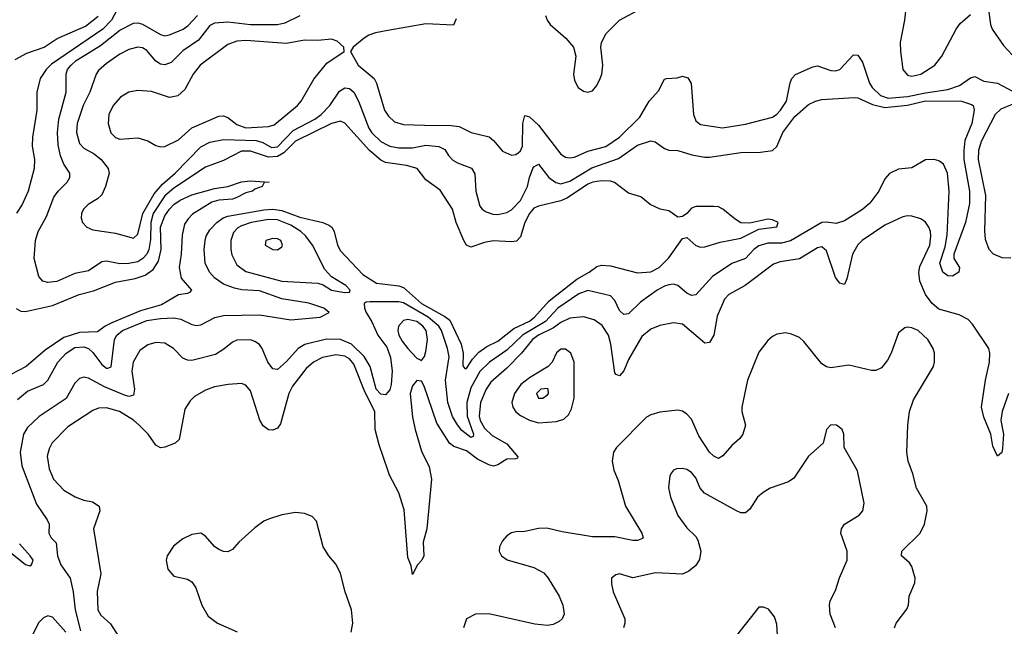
# Model space of a CAD drawing. Header units: inches. Extents: x 1173000 to 1307049, y 522583 to 678455.
# Tile 379 of 617: x 1278365 to 1282740, y 566116 to 568812. Entities that reach past the tile are written whole.
import ezdxf

# ---------------------------------------------------------------- set-up
doc = ezdxf.new("R2010")
doc.units = ezdxf.units.IN
doc.header["$MEASUREMENT"] = 0
doc.layers.add('B2576', color=7, linetype='Continuous')
doc.layers.add('B2586', color=7, linetype='Continuous')

msp = doc.modelspace()

# ---------------------------------------------------------------- linework, layer by layer
at = {"layer": 'B2576', "color": 5}
for points, elevation in [([(1278806.4, 568873.6), (1278772.1, 568810), (1278734.6, 568770), (1278506.2, 568613.8), (1278481.7, 568590), (1278455.5, 568550), (1278440.1, 568490), (1278440.5, 568410), (1278422, 568290), (1278420.5, 568250), (1278430.1, 568190), (1278429.3, 568150), (1278403, 568050), (1278375.9, 567990), (1278350, 567952.5)], 720), ([(1278344.7, 568635.3), (1278396.8, 568663.2), (1278473.6, 568690), (1278531.6, 568728.4), (1278656.5, 568783.5), (1278713.4, 568826.6)], 720), ([(1280000, 568176.1), (1279990, 568177.6), (1279970, 568187.1), (1279919.3, 568230), (1279810, 568352.4), (1279790, 568361.4), (1279750, 568349.7), (1279590, 568272.5), (1279539.2, 568220.8), (1279510, 568203.9), (1279470, 568200.8), (1279390, 568227.9), (1279350, 568227.1), (1279270, 568186.2), (1279190, 568155.9), (1279050, 568062.5), (1279010, 568029.4), (1278957.6, 567950), (1278946.8, 567910), (1278945.5, 567834.5), (1278938, 567790), (1278929.3, 567770), (1278912.5, 567750), (1278890, 567736), (1278850, 567727.8), (1278810, 567726.4), (1278750, 567739.1), (1278730, 567735.2), (1278670, 567696), (1278610, 567684.2), (1278530, 567648), (1278490, 567643.2), (1278467.7, 567650), (1278450.2, 567670.2), (1278428.7, 567750), (1278435, 567830), (1278447, 567870), (1278483.3, 567936.7), (1278517, 568023), (1278535.9, 568050), (1278575.2, 568090), (1278586.8, 568110), (1278587.3, 568130), (1278560.9, 568170), (1278546.6, 568206.6), (1278535.9, 568255.9), (1278533.1, 568310), (1278539.1, 568370), (1278571.6, 568490), (1278570.7, 568570), (1278577.7, 568590), (1278593.1, 568610), (1278615.2, 568630), (1278723, 568697), (1278810, 568765.7), (1278870, 568796.2), (1278890, 568797.6), (1278910, 568791.3), (1278990, 568746.6), (1279010, 568740.2), (1279030, 568743.8), (1279091.5, 568770), (1279113.6, 568786.4), (1279154.2, 568830)], 740), ([(1279610, 568828.5), (1279543.3, 568796.7), (1279510, 568788.3), (1279390, 568788.3), (1279290, 568800.8), (1279230, 568796.9), (1279210, 568786), (1279159.1, 568720.9), (1279090, 568672.9), (1279037.9, 568622.1), (1279010, 568610.6), (1278990, 568613.8), (1278970, 568627), (1278930, 568675.3), (1278910, 568687.3), (1278890, 568689.9), (1278850, 568679.6), (1278810, 568658), (1278750, 568616.5), (1278714.6, 568585.4), (1278705, 568570), (1278676.8, 568490), (1278647.2, 568430), (1278619.8, 568350), (1278617.3, 568310), (1278630, 568261.8), (1278650, 568240.1), (1278695.1, 568215.1), (1278727.1, 568190), (1278757.8, 568150), (1278761.7, 568130), (1278746.6, 568070), (1278730, 568033.5), (1278710, 568015), (1278668.7, 567990), (1278648.9, 567970), (1278639.6, 567950), (1278637.4, 567930), (1278643.7, 567910), (1278663, 567890), (1278690, 567878), (1278790, 567862.7), (1278870, 567841.2), (1278890, 567858), (1278912.5, 567950), (1278961.8, 568038.2), (1278999.5, 568080.5), (1279054.9, 568130), (1279170, 568246.5), (1279210, 568267.2), (1279270, 568279.4), (1279415.6, 568275.6), (1279445.6, 568265.6), (1279483.6, 568243.6), (1279510, 568246), (1279580.1, 568319.9), (1279675.9, 568370), (1279704.7, 568390), (1279742.7, 568430), (1279786.6, 568493.4), (1279810, 568508.6), (1279830, 568506.2), (1279850, 568489.2), (1279870, 568450.3), (1279916.3, 568330), (1279930, 568309.5), (1279970.2, 568270), (1280000, 568254.4)], 760), ([(1280000, 568763.1), (1279946.5, 568753.5), (1279916.8, 568743.2), (1279896.2, 568730), (1279846.8, 568690), (1279835.5, 568670), (1279869.2, 568610), (1279939.5, 568550), (1279950.6, 568530), (1279985.5, 568410), (1280000, 568387.7)], 780), ([(1278348.9, 567528.9), (1278370, 567517), (1278390, 567515.6), (1278510, 567541.9), (1278629.6, 567590), (1278692.7, 567607.3), (1278790, 567645.2), (1278878.5, 567661.5), (1278922.9, 567677.1), (1278957.9, 567702.1), (1278981.7, 567738.3), (1278993.3, 567790), (1278990, 567890.3), (1279010, 567939.7), (1279030, 567970.1), (1279050, 567990.1), (1279077.2, 568010), (1279130, 568033), (1279230, 568061.5), (1279289, 568071), (1279350, 568091.8), (1279390, 568096), (1279474, 568090), (1279451.6, 568088.4), (1279442, 568070), (1279410, 568059.3), (1279398.8, 568050), (1279370, 568042.2), (1279330, 568021.1), (1279310, 568014.4), (1279250, 568009.9), (1279218.6, 568001.4), (1279132.4, 567947.6), (1279112.7, 567927.3), (1279096.4, 567903.6), (1279086.2, 567853.8), (1279081.8, 567770), (1279072.9, 567710), (1279082.8, 567662.8), (1279127.7, 567610), (1279119.9, 567600.1), (1279110, 567594.5), (1279070, 567589.8), (1278994.9, 567545.1), (1278902, 567518), (1278774.8, 567465.2), (1278744.6, 567450), (1278710, 567424.7), (1278630, 567421.9), (1278560.4, 567399.6), (1278477.1, 567342.9), (1278393.8, 567270), (1278325.4, 567234.6)], 720), ([(1278355.5, 567124.5), (1278399.4, 567160.6), (1278471.1, 567190), (1278489.6, 567210.4), (1278534, 567290), (1278570.8, 567330), (1278610, 567354.7), (1278650, 567358), (1278670, 567350.4), (1278690, 567333.6), (1278730, 567279.6), (1278750, 567263.6), (1278756.5, 567263.5), (1278771.3, 567268.7), (1278786.5, 567390), (1278796.6, 567410), (1278821.7, 567430), (1278930, 567474.7), (1278990, 567484.2), (1279050, 567487.4), (1279080.7, 567480.7), (1279130, 567456.8), (1279150, 567452.6), (1279170, 567456.1), (1279231.8, 567488.2), (1279270, 567496.7), (1279430, 567499.6), (1279570, 567478.4), (1279700.7, 567490), (1279740.7, 567510), (1279715.8, 567530), (1279650, 567551.7), (1279530, 567570.8), (1279430, 567606.3), (1279351.3, 567611.3), (1279319, 567619), (1279270, 567636.8), (1279230, 567663.9), (1279207.5, 567690), (1279189.5, 567730), (1279184.7, 567790), (1279188.6, 567830), (1279193.6, 567850), (1279210, 567877.8), (1279240.4, 567910), (1279268.5, 567931.5), (1279290, 567938.7), (1279450, 567966.7), (1279490, 567969.7), (1279530, 567964.1), (1279610, 567933.6), (1279711.8, 567910), (1279739.2, 567899.2), (1279751.6, 567890), (1279762, 567870), (1279777.4, 567810), (1279790, 567784.9), (1279890, 567679.5), (1279950, 567641.1), (1280000, 567634.9)], 740), ([(1280000, 567558.1), (1279921.7, 567558.3), (1279903.9, 567556.1), (1279895.8, 567550), (1279896.3, 567530), (1279904.8, 567510), (1279929.7, 567469.7), (1279956, 567410), (1279996.2, 567356.2), (1280000, 567345.1)], 760), ([(1280000, 567156), (1279990, 567144.4), (1279970, 567147.5), (1279948.9, 567170), (1279921.9, 567270), (1279895.4, 567315.4), (1279839.7, 567370), (1279790, 567390.3), (1279728.5, 567391.5), (1279631.5, 567368.5), (1279602, 567350), (1279550, 567292.3), (1279510, 567258), (1279490, 567259.7), (1279482, 567270), (1279468, 567290), (1279442.4, 567350), (1279430, 567368.2), (1279410, 567382.4), (1279390, 567388.8), (1279330, 567387.6), (1279310, 567378.5), (1279272.5, 567347.5), (1279235.4, 567324.6), (1279130, 567297.7), (1279110, 567299), (1279090, 567307.9), (1279048.7, 567350), (1279010, 567374.1), (1278970, 567376.7), (1278933.4, 567366.6), (1278898.6, 567341.4), (1278868.2, 567290), (1278862.6, 567250), (1278875.3, 567170), (1278870, 567143.7), (1278850, 567137.1), (1278830, 567143.4), (1278741, 567181), (1278670, 567218.5), (1278650, 567223.5), (1278630, 567218), (1278610, 567196.9), (1278571.3, 567128.7), (1278451, 567049), (1278399.8, 567000.2), (1278381.1, 566970), (1278367.3, 566890), (1278373.9, 566830), (1278438.8, 566658.8), (1278487.1, 566590), (1278496.1, 566570), (1278493.6, 566530), (1278504.6, 566510), (1278527.1, 566487.1), (1278533, 566430), (1278547.6, 566390), (1278589.4, 566329.4), (1278602.2, 566270), (1278610.8, 566190), (1278635.5, 566095.5)], 760), ([(1280000, 566810), (1279962.8, 566922.8), (1279944.3, 566990), (1279942.7, 567070), (1279898.2, 567158.2), (1279850, 567281), (1279830, 567305.4), (1279810, 567317), (1279770, 567322.4), (1279710, 567310.3), (1279670, 567290.4), (1279638.5, 567261.5), (1279576.6, 567183.4), (1279561.2, 567150), (1279524.2, 567015.8), (1279510, 566997.2), (1279490, 566987.4), (1279470, 566988.9), (1279446.8, 567006.8), (1279432.3, 567032.3), (1279390, 567163), (1279370, 567187.6), (1279350, 567195), (1279290.7, 567190.7), (1279230, 567179.9), (1279190, 567165.7), (1279142.1, 567137.9), (1279121.5, 567118.5), (1279099, 567081), (1279073.6, 566946.4), (1279055.3, 566930), (1279010, 566912.1), (1278990, 566909.8), (1278970, 566921), (1278935.4, 566970), (1278896.3, 567010), (1278870, 567031.7), (1278807.7, 567070), (1278750, 567087.7), (1278715.2, 567084.8), (1278690, 567075), (1278578.1, 567001.9), (1278508.8, 566931.2), (1278495, 566905), (1278487.4, 566872.6), (1278495.9, 566815.9), (1278514.8, 566770), (1278560.6, 566720.6), (1278610.9, 566690.9), (1278650, 566676.6), (1278688.8, 566668.8), (1278717.4, 566650), (1278720.3, 566630), (1278692.6, 566550), (1278724.8, 566350), (1278709.5, 566270.5), (1278711.8, 566190), (1278725, 566165), (1278767.5, 566127.5), (1278805.1, 566070)], 780), ([(1279837.7, 566090), (1279844.5, 566130), (1279839.5, 566190), (1279810.8, 566270), (1279790.7, 566350.7), (1279770.7, 566390.7), (1279738.3, 566430), (1279713.7, 566470), (1279683.3, 566583.3), (1279664, 566604), (1279630, 566617.4), (1279590, 566621.7), (1279530, 566611), (1279470, 566592.2), (1279450, 566583.5), (1279410, 566553.7), (1279338.7, 566490), (1279310, 566456.9), (1279290, 566446.9), (1279270, 566448.4), (1279250, 566457.4), (1279230, 566471.5), (1279190, 566516.9), (1279170, 566529.7), (1279130, 566523.9), (1279090, 566504.4), (1279048.1, 566471.9), (1279020.6, 566430), (1279016, 566410), (1279023.5, 566370), (1279050, 566339.7), (1279110, 566325.3), (1279130, 566313.4), (1279147.6, 566287.6), (1279174, 566210), (1279202, 566162), (1279243.8, 566130), (1279331.1, 566091.1)], 820), ([(1278330, 566439.9), (1278390, 566391.5), (1278410, 566384.4), (1278417, 566390), (1278424.5, 566410), (1278411.8, 566430), (1278363.3, 566483.3)], 740), ([(1278570, 566090.7), (1278510, 566156.9), (1278490, 566162.1), (1278470, 566154.2), (1278448.5, 566131.5), (1278410, 566053)], 760)]:
    msp.add_lwpolyline(points, dxfattribs=dict(at, elevation=elevation))
for points, elevation in [([(1279750, 568724.5), (1279690, 568719.8), (1279630, 568721.4), (1279550, 568706.4), (1279370, 568719.7), (1279330, 568716.9), (1279290, 568701.7), (1279167.2, 568610), (1279135.1, 568570), (1279098.9, 568501.1), (1279067.4, 568472.6), (1279030, 568466.4), (1278950, 568492.2), (1278890, 568497.2), (1278850, 568489.8), (1278813, 568467), (1278780.7, 568430), (1278761.3, 568390), (1278758.5, 568350), (1278770, 568308.8), (1278790, 568288), (1278810, 568280.7), (1278890, 568286.2), (1278933.4, 568273.4), (1278970, 568252.8), (1278990, 568247.2), (1279010, 568247.8), (1279070, 568277.2), (1279130, 568331.7), (1279250, 568383.4), (1279270, 568383.8), (1279290, 568376.4), (1279330, 568345.7), (1279370, 568331.4), (1279470, 568336.5), (1279496.2, 568343.8), (1279599.4, 568430), (1279616, 568450), (1279672.1, 568547.9), (1279730, 568618), (1279806, 568670), (1279804.5, 568690), (1279775.8, 568715.8)], 780), ([(1279470, 567923.8), (1279393.8, 567910), (1279350, 567895.4), (1279333.6, 567886.4), (1279314.5, 567865.5), (1279302.7, 567830), (1279302.7, 567790), (1279307.4, 567767.4), (1279330, 567722.9), (1279370, 567692.6), (1279530, 567650.1), (1279690, 567641), (1279713.1, 567633.1), (1279750, 567609.5), (1279810, 567599.5), (1279830, 567601), (1279833.3, 567610), (1279813.6, 567630), (1279749.7, 567669.7), (1279721.3, 567701.3), (1279665.9, 567810), (1279635.8, 567850), (1279614.5, 567870), (1279570, 567898.3), (1279510, 567922.3)], 760), ([(1279490, 567838.7), (1279459.1, 567830), (1279455.5, 567810), (1279490, 567790.4), (1279510, 567789.2), (1279530, 567803), (1279533.3, 567810), (1279525.1, 567830), (1279510, 567837.6)], 780)]:
    msp.add_lwpolyline(points, close=True, dxfattribs=dict(at, elevation=elevation))
at = {"layer": 'B2586', "color": 5}
for points, elevation in [([(1282310.1, 568930), (1282297.1, 568810), (1282277.2, 568710), (1282278.4, 568670), (1282290, 568590.5), (1282310, 568564.9), (1282330, 568560.3), (1282370, 568569.1), (1282431.2, 568610), (1282463.2, 568650), (1282526.6, 568770), (1282544.9, 568795.1), (1282590, 568835.3)], 820), ([(1280701.4, 568830), (1280708.5, 568810), (1280722.7, 568790), (1280792.3, 568730), (1280825.4, 568690), (1280836.2, 568650), (1280825.8, 568570), (1280830, 568541), (1280847.2, 568510), (1280870, 568494), (1280890, 568490.3), (1280910, 568496), (1280930, 568519.5), (1280944.8, 568550), (1280951.9, 568570), (1280956.5, 568610), (1280947, 568690), (1280949.8, 568710), (1280970.6, 568750), (1281029.9, 568810.1), (1281130, 568862.2)], 820), ([(1282670, 568856.4), (1282678.7, 568790), (1282686.6, 568770), (1282736.5, 568696.5), (1282775.6, 568655.6)], 820), ([(1280305.1, 568814.9), (1280292.5, 568787.5), (1280170, 568793.3), (1280000, 568763.1)], 780), ([(1280000, 568387.7), (1280003, 568383), (1280030, 568357.6), (1280070, 568345.9), (1280210, 568341.3), (1280270, 568343.6), (1280317.4, 568337.4), (1280370.7, 568310.7), (1280450.8, 568290.8), (1280470, 568274.9), (1280510, 568227.9), (1280550, 568209.2), (1280570, 568212.2), (1280579.8, 568220.2), (1280590, 568229.2), (1280598.6, 568250), (1280600.2, 568350), (1280610, 568386), (1280630, 568380.7), (1280670, 568343.3), (1280770, 568214), (1280790, 568200.9), (1280810, 568197.3), (1280830, 568200.1), (1280890, 568227.3), (1280970, 568247.8), (1281030, 568289.5), (1281120.8, 568379.2), (1281162.4, 568450), (1281203.8, 568496.2), (1281230, 568547.6), (1281239, 568550), (1281286.6, 568553.4), (1281310, 568560.3), (1281333.5, 568553.5), (1281348.3, 568528.3), (1281359.9, 568390), (1281370, 568361.8), (1281390, 568346.7), (1281488.7, 568331.3), (1281590, 568347.7), (1281710, 568379), (1281730, 568391.9), (1281746, 568410), (1281772.2, 568450), (1281788.6, 568531.4), (1281796.1, 568550), (1281812.5, 568567.5), (1281890, 568602.3), (1281910, 568606), (1281970, 568585.5), (1281990, 568584.4), (1282009.5, 568590.5), (1282070, 568655.2), (1282090, 568653.4), (1282110, 568623.2), (1282142.1, 568530), (1282153.1, 568510), (1282190, 568474.6), (1282223.7, 568463.7), (1282310, 568470.2), (1282390, 568487.3), (1282490, 568501.2), (1282541.4, 568518.6), (1282590, 568553.4), (1282610, 568558.8), (1282650, 568538.7), (1282710, 568529.7), (1282821.4, 568470)], 780), ([(1280000, 568254.4), (1280010, 568249.2), (1280050, 568241.8), (1280110, 568242.2), (1280170, 568254.7), (1280228.1, 568248.1), (1280254.2, 568234.2), (1280270, 568208.9), (1280290, 568188.1), (1280310, 568175.9), (1280372.4, 568152.4), (1280386.8, 568126.8), (1280392.2, 568050), (1280410, 567983.6), (1280419.7, 567970), (1280437.4, 567957.4), (1280467.3, 567947.3), (1280490, 567945.6), (1280530, 567955.3), (1280550, 567967.5), (1280590, 568008.9), (1280622.1, 568070), (1280630.4, 568110), (1280645.8, 568150), (1280650, 568157.7), (1280670, 568170.2), (1280716.6, 568110), (1280747.9, 568087.9), (1280770, 568081.6), (1280810, 568094.9), (1280907.1, 568152.9), (1281025.3, 568194.7), (1281110, 568253.5), (1281170, 568272.9), (1281189.1, 568269.1), (1281230, 568239.5), (1281250, 568232), (1281290, 568230.3), (1281351.2, 568211.2), (1281410, 568200.7), (1281430, 568200.1), (1281570, 568221.1), (1281657, 568223), (1281709.8, 568230.2), (1281730, 568248.9), (1281756.3, 568310), (1281810, 568381.2), (1281870, 568434.1), (1281902, 568450), (1281930, 568457.7), (1282073.5, 568466.5), (1282090, 568464.2), (1282154.2, 568434.2), (1282210, 568421.7), (1282310, 568432.5), (1282390.7, 568450.7), (1282550, 568449.4), (1282595.2, 568435.2), (1282602, 568430), (1282605.8, 568410), (1282595.8, 568350), (1282565.1, 568274.9), (1282560.6, 568230), (1282561.2, 568190), (1282585.2, 568050), (1282585.1, 567994.9), (1282567.8, 567910), (1282515.5, 567770), (1282516, 567750), (1282541.6, 567710), (1282538.8, 567690), (1282510, 567672), (1282490, 567673), (1282467.1, 567690), (1282454.2, 567730), (1282477.9, 567802.1), (1282486.3, 567853.7), (1282495.7, 568050), (1282487.6, 568130), (1282470.4, 568170.4), (1282450, 568185), (1282429.2, 568190.8), (1282390, 568188.5), (1282330, 568152.9), (1282270, 568147.1), (1282230, 568128.9), (1282210, 568105.1), (1282182.1, 568050), (1282143.5, 567996.5), (1282110, 567967.7), (1282030, 567918.3), (1281993.3, 567906.7), (1281950, 567912.2), (1281930, 567909.8), (1281790, 567828.7), (1281750, 567819.1), (1281690, 567819.2), (1281650, 567806.1), (1281627.5, 567790), (1281590, 567750.5), (1281530, 567728.4), (1281443.2, 567670), (1281370, 567589.8), (1281350, 567586), (1281330, 567596.2), (1281290, 567629.9), (1281270, 567635.9), (1281250, 567634.2), (1281230, 567628.3), (1281197.7, 567610), (1281122.9, 567557.1), (1281070, 567505.3), (1281050, 567502), (1281030, 567519.3), (1281010, 567564), (1280990, 567584.1), (1280890, 567607.7), (1280850, 567593.8), (1280756.6, 567530), (1280700.8, 567470), (1280599.7, 567410), (1280530, 567342.7), (1280452.9, 567290), (1280410, 567247.9), (1280370, 567175.7), (1280351.5, 567110), (1280353.5, 567050), (1280381.3, 566970), (1280379.7, 566960.3), (1280370, 566954.6), (1280330, 566985.9), (1280310, 567012), (1280288, 567048), (1280266.8, 567110), (1280257.2, 567210), (1280272.9, 567312.9), (1280265.8, 567350), (1280239.6, 567430), (1280227.5, 567450), (1280179.8, 567490), (1280070, 567553.4), (1280050, 567558), (1280000, 567558.1)], 760), ([(1282811.3, 568450), (1282725.7, 568414.3), (1282699.9, 568390), (1282638.2, 568270), (1282625.1, 568230), (1282624.6, 568190), (1282656.4, 568030), (1282653.1, 567873.1), (1282656.1, 567836.1), (1282671.3, 567791.3), (1282690.6, 567770.6), (1282730, 567755.5), (1282770, 567754)], 780), ([(1280000, 567634.9), (1280050, 567628.8), (1280070, 567621.9), (1280150, 567551), (1280253.4, 567493.4), (1280276.3, 567476.3), (1280326.1, 567370), (1280335.5, 567330), (1280333.7, 567273.7), (1280342.2, 567262.2), (1280350, 567261.4), (1280376.6, 567303.4), (1280405, 567335), (1280440.8, 567359.2), (1280490, 567383.4), (1280560.4, 567439.6), (1280630, 567472.8), (1280651.9, 567490), (1280718.1, 567561.9), (1280841.1, 567658.9), (1280895.5, 567690), (1280930, 567715.5), (1280950, 567721.3), (1280990, 567717.9), (1281110, 567686.3), (1281170, 567691), (1281206.7, 567710), (1281250, 567753.6), (1281310, 567838.7), (1281330, 567843.5), (1281370, 567807.8), (1281390, 567800.5), (1281410, 567802.6), (1281477.6, 567822.4), (1281570, 567840.5), (1281650, 567880.5), (1281728.8, 567891.2), (1281735.8, 567910), (1281710, 567922.9), (1281690, 567925.8), (1281610, 567907.3), (1281570, 567909.1), (1281544.6, 567924.6), (1281490, 567970.4), (1281470, 567979.5), (1281450, 567982), (1281370, 567981.5), (1281350, 567973.7), (1281329.7, 567950), (1281310, 567936.9), (1281290, 567934.3), (1281250, 567961.7), (1281210.3, 567970.3), (1281166, 567990), (1281124.9, 568024.9), (1281070, 568041.3), (1281008.4, 568088.4), (1280990, 568094.3), (1280950, 568096.1), (1280912, 568090), (1280890, 568080.1), (1280799.7, 568020.3), (1280770, 568006.1), (1280670, 567983.5), (1280650, 567973.7), (1280630, 567950.1), (1280610, 567911.2), (1280590, 567846.7), (1280571.9, 567828.1), (1280550, 567825.3), (1280469.4, 567829.4), (1280430, 567821.6), (1280370, 567801), (1280350, 567810.3), (1280337.8, 567830), (1280304.2, 567910), (1280287.6, 567970), (1280233.9, 568053.9), (1280170, 568099.7), (1280131, 568151), (1280083.6, 568163.6), (1280000, 568176.1)], 740), ([(1282759.8, 567150), (1282730.9, 567070), (1282725.5, 567030), (1282736.8, 566970), (1282732.4, 566907.6), (1282730, 566889.2), (1282710, 566872), (1282690, 566916), (1282679.9, 566970), (1282650, 567046.2), (1282639.7, 567090), (1282656.2, 567210), (1282675.3, 567290), (1282676.6, 567330), (1282671.9, 567350), (1282599.4, 567459.4), (1282580.2, 567480.2), (1282540.4, 567500.4), (1282450, 567525.7), (1282419.6, 567550), (1282389.9, 567590), (1282365.7, 567650), (1282360.1, 567690), (1282365.7, 567714.3), (1282409, 567810), (1282414.4, 567850), (1282412.4, 567870), (1282405.7, 567890), (1282390, 567912.1), (1282370, 567926.4), (1282330, 567938), (1282310, 567939.7), (1282290, 567935.4), (1282210, 567898), (1282109.1, 567830.9), (1282090, 567810.8), (1282066, 567770), (1282040, 567660), (1282030, 567634.5), (1282010, 567640.2), (1281990, 567665.9), (1281950, 567784.7), (1281930, 567802), (1281910, 567798), (1281830, 567749.3), (1281744.7, 567735.3), (1281714, 567726), (1281589.2, 567630.8), (1281515.6, 567590), (1281496.5, 567570), (1281465, 567495), (1281449.6, 567410.4), (1281430, 567377.6), (1281410, 567373.6), (1281310, 567458.1), (1281270, 567464.3), (1281210, 567453.4), (1281170, 567436.3), (1281130, 567403.7), (1281070, 567301.7), (1281050, 567251.1), (1281030, 567229.9), (1281015.1, 567235.1), (1281010, 567242.7), (1280991.9, 567370), (1280980.9, 567410), (1280952.8, 567452.8), (1280917.6, 567477.6), (1280870, 567492), (1280810, 567485.1), (1280770, 567465.9), (1280737.4, 567442.6), (1280670.1, 567410), (1280643.1, 567390), (1280595.3, 567330), (1280530, 567262.8), (1280459, 567201), (1280437.2, 567170), (1280412.8, 567110), (1280405.9, 567050), (1280410.8, 567030), (1280430, 566996.3), (1280463.9, 566963.9), (1280530, 566927.7), (1280578.2, 566870), (1280577.1, 566862.9), (1280570, 566859.7), (1280530, 566858.9), (1280490, 566833.1), (1280470, 566827.1), (1280450, 566833.5), (1280399.6, 566859.6), (1280350, 566896.4), (1280294.6, 566914.6), (1280274.8, 566930), (1280218.2, 567018.2), (1280162.8, 567182.8), (1280150, 567205.1), (1280130, 567207.8), (1280110, 567184.7), (1280100.4, 567150), (1280110, 567045.5), (1280121.5, 566990), (1280150, 566894.6), (1280185, 566825), (1280194.5, 566770), (1280174.2, 566550), (1280157.3, 566490), (1280160.3, 566430), (1280152.4, 566410), (1280133.1, 566390), (1280110, 566346.6), (1280104.2, 566384.2), (1280090, 566422), (1280073.5, 566633.5), (1280049.2, 566710), (1280007.4, 566787.4), (1280000, 566810)], 780), ([(1282253.2, 566110), (1282259.3, 566130), (1282307.3, 566192.7), (1282314.7, 566210), (1282318, 566250), (1282343.5, 566310), (1282344.4, 566330), (1282330, 566382.7), (1282318.5, 566398.5), (1282282.9, 566430), (1282285.1, 566450), (1282366, 566530), (1282386, 566570), (1282398.3, 566630), (1282396.3, 566650), (1282349.9, 566729.9), (1282334.2, 566794.2), (1282313.5, 566850), (1282307.1, 566890), (1282311.6, 567010), (1282319.8, 567070), (1282337, 567123), (1282425.8, 567270), (1282430.6, 567290), (1282430.6, 567330), (1282424.8, 567350), (1282400.7, 567390), (1282357.2, 567430), (1282330, 567443.1), (1282310, 567445.7), (1282298, 567442), (1282270, 567420.7), (1282237.3, 567330), (1282221.2, 567298.8), (1282195.2, 567264.8), (1282170, 567252.4), (1282150, 567252.2), (1282050, 567276.5), (1281970, 567264.5), (1281950, 567268.6), (1281930, 567282.6), (1281850, 567381), (1281830, 567399.3), (1281795, 567415), (1281770, 567419.8), (1281730, 567413.6), (1281710, 567403.5), (1281690, 567386.4), (1281650, 567333.7), (1281599.5, 567210), (1281573.7, 567090), (1281574.3, 567070), (1281590.3, 567010), (1281578.7, 566970), (1281564.4, 566950), (1281530, 566919.7), (1281490, 566873.7), (1281470, 566861.5), (1281450, 566871.7), (1281430, 566890.7), (1281382.3, 566962.3), (1281350, 567036.5), (1281330, 567058.4), (1281310, 567072.1), (1281290, 567077.2), (1281210, 567067.5), (1281170, 567056.5), (1281150, 567045.2), (1281016.5, 566910), (1281003.6, 566890), (1280998.3, 566850), (1281005.5, 566810), (1281024.7, 566764.7), (1281056.6, 566650), (1281129.2, 566530), (1281135.8, 566510), (1281133, 566507), (1281110, 566498), (1281090, 566497.5), (1281010, 566514.3), (1280910, 566513.5), (1280775.6, 566535.6), (1280707.8, 566552.2), (1280670, 566551), (1280610, 566537.6), (1280570, 566536.4), (1280550, 566532), (1280530, 566518.9), (1280510, 566496.3), (1280497.3, 566470), (1280496.1, 566450), (1280505.3, 566430), (1280531, 566411), (1280650, 566377.6), (1280693.3, 566353.3), (1280713.4, 566330), (1280762.2, 566250), (1280779, 566210), (1280784.4, 566170), (1280775.5, 566150), (1280762.3, 566137.7), (1280735.9, 566124.1), (1280710, 566119.7), (1280654.3, 566125.7), (1280450, 566172.3), (1280390, 566169.8), (1280350.2, 566149.8), (1280336.5, 566110)], 820), ([(1280000, 567345.1), (1280012.2, 567310), (1280019.5, 567250), (1280015.8, 567190), (1280010, 567167.6), (1280000, 567156)], 760), ([(1281989.7, 566110), (1281967.2, 566170), (1281963.4, 566210), (1281966.5, 566230), (1281990, 566274.9), (1282007.8, 566332.2), (1282041.8, 566410), (1282042.5, 566450), (1282013.6, 566530), (1282016.8, 566550), (1282030, 566570.3), (1282095.6, 566610), (1282111.2, 566630), (1282117, 566663), (1282087.6, 566807.6), (1282029.5, 566910), (1282026.6, 566970), (1282019.3, 566990), (1281995.3, 567010), (1281970, 567012), (1281950.7, 566990), (1281935.5, 566930), (1281870, 566871.6), (1281805.5, 566774.5), (1281781.3, 566758.7), (1281700.5, 566730), (1281668.6, 566711.4), (1281643.1, 566690), (1281610, 566636.2), (1281590, 566619.7), (1281570, 566620.4), (1281550, 566629.8), (1281407.8, 566707.8), (1281388.7, 566730), (1281370, 566775.8), (1281350, 566799.7), (1281330, 566812.9), (1281310, 566817.2), (1281284.2, 566815.8), (1281270.3, 566809.7), (1281261.5, 566798.5), (1281254.7, 566785.3), (1281247.8, 566732.2), (1281256.5, 566690), (1281290, 566608.2), (1281330, 566554.4), (1281370, 566514.9), (1281378.5, 566498.5), (1281391.4, 566450), (1281386.3, 566413.7), (1281370, 566386.6), (1281338.2, 566361.8), (1281310, 566347.4), (1281190, 566353.6), (1281090, 566331.2), (1281030, 566349.6), (1281014.6, 566345.4), (1280994.8, 566330), (1280994.4, 566305.6), (1281001.6, 566270), (1281054, 566150), (1281054, 566130), (1281047.4, 566110)], 840), ([(1281733.3, 566050), (1281730, 566126), (1281718.9, 566158.9), (1281692.1, 566192.1), (1281670, 566202), (1281650, 566202), (1281550, 566076)], 860)]:
    msp.add_lwpolyline(points, dxfattribs=dict(at, elevation=elevation))
for points, elevation in [([(1280090, 567479.9), (1280070, 567474.5), (1280047.5, 567450), (1280045.4, 567430), (1280049.7, 567409.7), (1280063.8, 567383.8), (1280090, 567351.2), (1280130, 567308.2), (1280150, 567297.3), (1280164.2, 567315.8), (1280170, 567338), (1280176.7, 567390), (1280170.7, 567430), (1280156.3, 567450), (1280130, 567471.1)], 780), ([(1280790, 567347.9), (1280770, 567347.4), (1280750, 567331.9), (1280730.8, 567290), (1280712.9, 567270), (1280630, 567220), (1280591.9, 567190), (1280564, 567150), (1280552.5, 567110), (1280556.6, 567090), (1280570, 567069.1), (1280590, 567052.8), (1280630, 567032.9), (1280670, 567020.9), (1280750, 567026), (1280782.9, 567037.1), (1280804.1, 567055.9), (1280817.6, 567082.4), (1280828.1, 567130), (1280828.6, 567290), (1280814, 567330)], 820), ([(1280710, 567172.9), (1280680.4, 567170), (1280661.1, 567150), (1280670.5, 567130.5), (1280690, 567130.4), (1280710, 567144.2), (1280714.7, 567150), (1280714, 567170)], 840)]:
    msp.add_lwpolyline(points, close=True, dxfattribs=dict(at, elevation=elevation))

doc.saveas('drawing.dxf')
